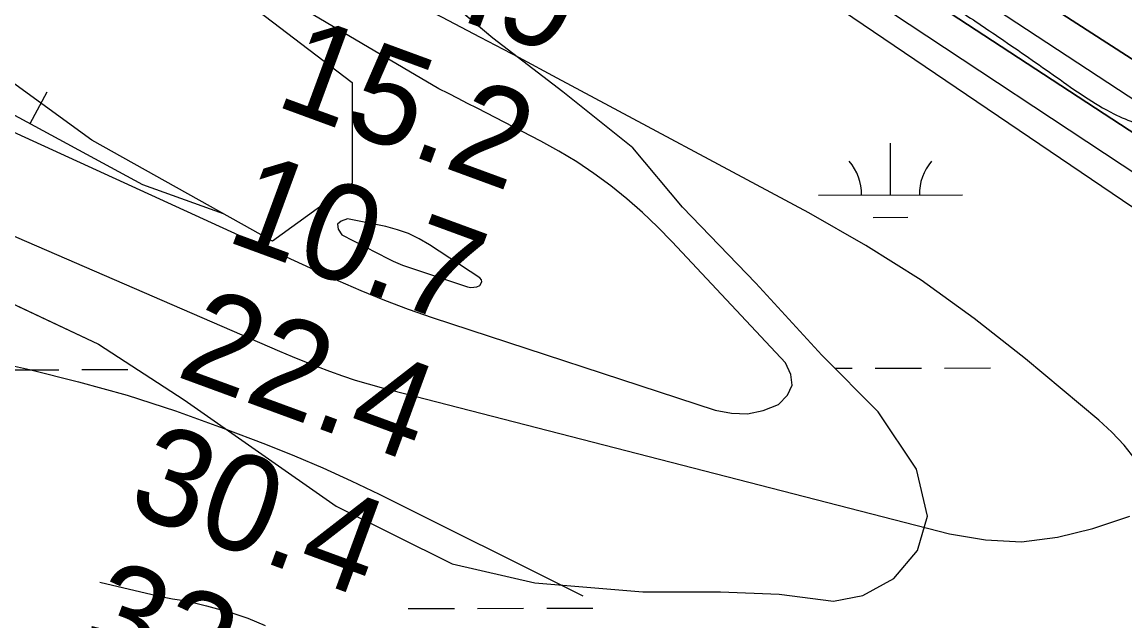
# Model space of a CAD drawing. Extents: x 3329297 to 3367176, y 649250 to 674653.
# Drawn here: x 3336312 to 3337077, y 667490 to 667906 of the extents above; entities that cross this region are included whole.
import ezdxf

# ---------------------------------------------------------------- set-up
doc = ezdxf.new("R2010")
doc.units = 0
for name, color, linetype in [('V-BORW-LINE', 7, 'Continuous'), ('V-RIVR-EDGE', 7, 'Continuous'), ('V-RIVR-RANG', 7, 'Continuous'), ('V-SITE-VEGE', 7, 'Continuous'), ('V-TOPO-DPTH', 7, 'Continuous'), ('V-TOPO-MAJR', 7, 'Continuous'), ('V-TOPO-MINR', 7, 'Continuous'), ('V-TOPO-SHOR', 7, 'Continuous'), ('V-TOPO-WATR', 7, 'Continuous'), ('V-WETL-SWMP', 7, 'Continuous')]:
    doc.layers.add(name, color=color, linetype=linetype)

msp = doc.modelspace()

# ---------------------------------------------------------------- linework, layer by layer
at = {"layer": 'V-BORW-LINE'}
msp.add_line((3336317.89, 667835.57), (3336329.8, 667857.55), dxfattribs=at)
for points in [[(3335779.81, 668304.96), (3335960.13, 668209.79), (3336070.33, 668124.64), (3336180.52, 668054.52), (3336360.84, 667974.37), (3336456.01, 667929.29), (3336541.16, 667864.18), (3336541.16, 667794.05), (3336486.07, 667753.98), (3336360.84, 667824.11), (3336195.55, 667944.32), (3336090.36, 667989.4), (3335920.06, 668034.48), (3335724.71, 668134.66)], [(3336009.17, 667988.14), (3336129.86, 667922.31), (3336226.57, 667882.01), (3336299.1, 667845.75), (3336395.81, 667793.36), (3336451.85, 667773.19)]]:
    msp.add_lwpolyline(points, dxfattribs=at)
at = {"layer": 'V-RIVR-EDGE'}
msp.add_spline([(3333408.67, 669402.25), (3333456.19, 669390.71), (3333480.63, 669386.5), (3333498.44, 669381.9), (3333510.87, 669380.21), (3333522.05, 669375.21), (3333537.79, 669370.2), (3333569.28, 669364.32), (3333591.65, 669358.87), (3333623.12, 669349.68), (3333650.87, 669341.32), (3333676.14, 669332.97), (3333726.26, 669319.16), (3333778.85, 669302.04), (3333791.7, 669299.52), (3333813.65, 669293.25), (3333833.94, 669285.74), (3333853.81, 669277.4), (3333866.25, 669277.37), (3333927.54, 669258.57), (3333978.9, 669241.03), (3334054.7, 669220.12), (3334082.03, 669212.59), (3334104.4, 669205.9), (3334133.39, 669195.06), (3334212.08, 669169.99), (3334258.87, 669154.54), (3334287.45, 669144.94), (3334323.9, 669134.48), (3334362.83, 669121.12), (3334397.62, 669109.43), (3334435.3, 669094.83), (3334441.92, 669091.5), (3334451.86, 669089.82), (3334460.97, 669083.99), (3334464.7, 669082.74), (3334470.5, 669083.56), (3334476.3, 669080.22), (3334476.7, 669076.08), (3334486.64, 669072.74), (3334503.22, 669071.87), (3334523.51, 669067.26), (3334538.42, 669061.42), (3334550.43, 669055.17), (3334564.91, 669046.85), (3334575.68, 669042.68), (3334598.87, 669036.4), (3334626.22, 669030.95), (3334690.85, 669018.77), (3334721.1, 669015.79), (3334733.12, 669015.76), (3334745.12, 669011.17), (3334755.07, 669009.49), (3334769.57, 669008.62), (3334791.12, 669004.42), (3334799.82, 669004.4), (3334813.5, 669004.78), (3334832.55, 668999.76), (3334841.67, 668998.5), (3334844.56, 668994.76), (3334856.98, 668990.17), (3334864.01, 668983.93), (3334870.22, 668977.7), (3334876.83, 668970.23), (3334882.21, 668968.55), (3334894.64, 668965.62), (3334904.17, 668965.6), (3334918.26, 668964.32), (3334926.55, 668963.47), (3334936.07, 668958.47), (3334945.17, 668949.33), (3334956.75, 668941.01), (3334959.65, 668941.42), (3334971.67, 668941.39), (3334983.28, 668941.78), (3334993.22, 668938.85), (3335003.57, 668932.19), (3335011.43, 668925.13), (3335021.77, 668920.13), (3335034.2, 668915.95), (3335054.91, 668911.76), (3335056.98, 668908.85), (3335064.84, 668903.86), (3335073.54, 668900.11), (3335080.99, 668898.01), (3335087.62, 668898), (3335095.08, 668897.98), (3335097.56, 668895.07), (3335105.01, 668888.42), (3335114.11, 668882.18), (3335138.13, 668873), (3335159.66, 668864.25), (3335185.74, 668850.5), (3335195.24, 668838.88), (3335210.97, 668830.13), (3335229.2, 668825.53), (3335249.9, 668817.6), (3335252.37, 668811.38), (3335261.48, 668805.55), (3335272.65, 668798.48), (3335296.26, 668792.62), (3335327.31, 668778.45), (3335359.19, 668761.79), (3335399.34, 668739.72), (3335432.46, 668723.48), (3335466.41, 668708.06), (3335508.64, 668689.3), (3335535.54, 668674.31), (3335583.98, 668653.05), (3335614.62, 668638.06), (3335645.26, 668624.72), (3335682.09, 668600.59), (3335715.2, 668580.61), (3335752.45, 668561.45), (3335771.91, 668553.11), (3335793.87, 668548.5), (3335846.45, 668524.74), (3335870.88, 668514.74), (3335887.86, 668509.31), (3335894.89, 668501), (3335912.68, 668488.11), (3335927.57, 668478.12), (3335958.63, 668466.44), (3335986.78, 668452.69), (3336001.26, 668442.71), (3336018.65, 668434.38), (3336038.94, 668426.86), (3336117.18, 668387.3), (3336184.23, 668349), (3336223.14, 668326.52), (3336257.49, 668305.71), (3336289.35, 668284.49), (3336317.09, 668269.5), (3336332.82, 668261.59), (3336456.59, 668198.69), (3336509.16, 668170.79), (3336541.45, 668152.89), (3336585.74, 668129.99), (3336625.9, 668110.82), (3336652.81, 668097.9), (3336753.39, 668040.04), (3336798.08, 668013.82), (3336819.61, 668001.33), (3336844.03, 667986.76), (3336862.23, 667973.87), (3336893.68, 667952.24), (3336928.03, 667933.09), (3336960.32, 667914.77), (3336990.53, 667894.8), (3337029.42, 667867.76), (3337069.15, 667842.38), (3337101.03, 667829.45), (3337126.7, 667818.2), (3337166.01, 667790.33), (3337200.36, 667767.86), (3337228.49, 667747.49), (3337263.25, 667726.26), (3337288.91, 667709.2), (3337372.51, 667657.19), (3337387.81, 667642.64), (3337413.87, 667621.85), (3337448.63, 667598.56), (3337473.45, 667578.6), (3337509.02, 667550.74), (3337579.37, 667503.32), (3337621.15, 667469.64), (3337664.99, 667430.98), (3337708, 667391.09), (3337739.83, 667359.09), (3337772.91, 667327.1), (3337812.19, 667288.45), (3337827.07, 667271.42), (3337829.54, 667264.37), (3337842.77, 667251.49), (3337873.39, 667227.79), (3337886.2, 667214.9), (3337903.15, 667197.87), (3337949.44, 667144.7), (3337971.36, 667123.51), (3337996.16, 667096.5), (3338024.28, 667069.91), (3338047.02, 667044.57), (3338075.53, 667011.75), (3338104.88, 666976.86), (3338113.55, 666965.24), (3338176.78, 666889.65), (3338206.11, 666850.2), (3338224.29, 666825.28), (3338246.19, 666798.29), (3338263.54, 666774.2), (3338301.95, 666718.57), (3338311.86, 666704.45), (3338327.97, 666683.27), (3338335.39, 666667.92), (3338348.6, 666644.26), (3338362.65, 666627.23), (3338385.38, 666599.41), (3338404.38, 666574.49), (3338412.64, 666562.03), (3338414.69, 666551.25), (3338422.1, 666533), (3338443.14, 666493.98), (3338455.94, 666471.98), (3338475.36, 666449.55), (3338483.22, 666442.9), (3338498.1, 666425.04), (3338521.62, 666381.88), (3338562.49, 666317.53), (3338585.64, 666290.53), (3338600.49, 666260.65), (3338619.87, 666219.99), (3338640.91, 666179.73), (3338652.47, 666165.19), (3338660.72, 666148.59), (3338708.98, 666053.14), (3338735.4, 666007.49), (3338756.45, 665971.37), (3338777.09, 665937.33), (3338810.12, 665887.1), (3338828.67, 665846.43), (3338853.83, 665796.63), (3338873.62, 665751.82), (3338895.07, 665712.81), (3338903.73, 665692.06), (3338916.51, 665665.92), (3338933.84, 665635.2), (3338944.14, 665609.48), (3338956.5, 665578.78), (3338961.85, 665565.5), (3338976.72, 665543.08), (3338984.97, 665527.72), (3338995.29, 665511.12), (3339011.78, 665472.12), (3339026.62, 665438.92), (3339039.81, 665412.78), (3339047.62, 665382.91), (3339085.52, 665289.98), (3339099.52, 665253.88), (3339113.54, 665222.76), (3339126.31, 665192.47), (3339138.67, 665160.53), (3339164.2, 665092.49), (3339180.27, 665055.97), (3339203.74, 664990.84), (3339215.67, 664956.41), (3339231.28, 664897.51), (3339241.14, 664863.5), (3339253.89, 664825.75), (3339262.12, 664798.38), (3339275.29, 664761.87), (3339290.53, 664724.53), (3339306.2, 664692.16), (3339318.96, 664656.48), (3339324.3, 664636.57), (3339336.64, 664597.17), (3339352.32, 664567.7), (3339365.51, 664538.24), (3339372.09, 664519.57), (3339374.1, 664493.04), (3339373.24, 664478.95), (3339373.22, 664471.07), (3339377.31, 664449.92), (3339393.81, 664419.21), (3339410.31, 664384.77), (3339423.47, 664344.95), (3339458.49, 664257.4), (3339470, 664219.24), (3339470.38, 664207.22), (3339477.79, 664185.65), (3339481.06, 664164.92), (3339486.38, 664140.04), (3339490.07, 664124.28), (3339499.57, 664107.26), (3339512.74, 664069.92), (3339523.82, 664028.45), (3339527.48, 663998.18), (3339528.24, 663969.58), (3339525.71, 663951.76), (3339522.38, 663945.55), (3339521.12, 663939.34), (3339523.98, 663925.24), (3339554.12, 663875.01), (3339569.36, 663836.01), (3339574.25, 663803.67), (3339577.08, 663774.24), (3339586.92, 663730.69), (3339599.67, 663691.28), (3339610.34, 663646.91), (3339623.11, 663615.79), (3339630.52, 663595.88), (3339633.84, 663595.87), (3339642.96, 663599.16), (3339642.95, 663594.19), (3339646.2, 663565.99), (3339654.41, 663535.72), (3339664.28, 663503.78), (3339677.03, 663465.2), (3339691.86, 663427.03), (3339697.2, 663406.71), (3339697.16, 663392.2), (3339697.14, 663381.01), (3339704.95, 663354.46), (3339710.68, 663325.43), (3339723.84, 663284.37), (3339738.67, 663247.44), (3339746.07, 663222.55), (3339747.68, 663203.07), (3339746.39, 663183.59), (3339745.49, 663154.58), (3339745.01, 663130.54), (3339742.91, 663119.36), (3339739.57, 663107.34), (3339737.02, 663082.48), (3339735.31, 663062.18), (3339736.91, 663039.79), (3339742.24, 663016.57), (3339743.89, 663011.59), (3339748.03, 663011.58), (3339751.76, 663009.5), (3339753.81, 663002.44), (3339760.02, 662996.63), (3339761.25, 662990.82), (3339763.7, 662975.89), (3339763.23, 662954.76), (3339760.68, 662930.31), (3339757.77, 662927.83), (3339749.07, 662927.43), (3339743.27, 662927.45), (3339738.7, 662924.14), (3339734.95, 662917.94), (3339730.39, 662915.88), (3339727.48, 662912.15), (3339727.05, 662907.59), (3339732.42, 662900.12), (3339737.36, 662884.36), (3339741.88, 662869.42), (3339745.19, 662866.1), (3339748.09, 662867.34), (3339750.6, 662877.28), (3339752.68, 662878.93), (3339754.33, 662875.61), (3339755.55, 662867.73), (3339761.75, 662859.01), (3339764.21, 662850.72), (3339762.54, 662844.09), (3339761.66, 662822.12), (3339758.32, 662812.6), (3339756.63, 662801.83), (3339759.49, 662784), (3339757.41, 662779.44), (3339754.89, 662768.67), (3339755.28, 662757.07), (3339757.75, 662749.6), (3339761.87, 662739.64), (3339755.63, 662730.95), (3339746.46, 662711.08), (3339737.74, 662704.06), (3339732.76, 662703.24), (3339730.27, 662699.93), (3339733.56, 662689.56), (3339736.84, 662677.12), (3339737.24, 662668), (3339731.83, 662659.31), (3339726.4, 662644.4), (3339724.32, 662641.09), (3339729.69, 662633.2), (3339729.67, 662627.4), (3339727.18, 662625.33), (3339721.8, 662625.76), (3339721.77, 662615.4), (3339722.97, 662597.16), (3339722.88, 662560.68), (3339725.3, 662535.39), (3339725.27, 662520.47), (3339726.84, 662486.48), (3339724.3, 662463.27), (3339713.04, 662438.43), (3339703.87, 662416.9), (3339699.66, 662391.63), (3339692.89, 662333.2), (3339688.24, 662297.98), (3339687.35, 662274.36), (3339683.58, 662256.13), (3339676.08, 662239.99), (3339666.07, 662216.8), (3339659.8, 662192.78), (3339656.84, 662171.64), (3339654.66, 662126.06), (3339650.43, 662090.84), (3339644.54, 662058.52), (3339643.67, 662039.46), (3339638.22, 662015.43), (3339634.45, 661998.44), (3339628.58, 661971.93), (3339618.98, 661945.84), (3339616.46, 661933), (3339617.23, 661907.3), (3339619.63, 661874.97), (3339617.1, 661854.66), (3339612.93, 661845.55), (3339610.83, 661836.44), (3339609.99, 661829.81), (3339609.97, 661820.28), (3339609.94, 661810.74), (3339603.71, 661804.13), (3339600.8, 661799.58), (3339598.69, 661785.07), (3339594.93, 661775.55), (3339590.33, 661759.4), (3339588.63, 661741.16), (3339585.71, 661733.3), (3339580.72, 661727.51), (3339574.08, 661723.79), (3339572.82, 661715.92), (3339571.93, 661693.54), (3339563.96, 661655.01), (3339553.91, 661613.59), (3339540.55, 661574.66), (3339527.6, 661533.66), (3339508.45, 661497.23), (3339490.11, 661455.83), (3339486.77, 661446.72), (3339487.15, 661432.62), (3339486.27, 661412.32), (3339484.59, 661404.03), (3339476.69, 661391.62), (3339467.95, 661378.79), (3339452.99, 661365.15), (3339446.77, 661363.5), (3339440.97, 661363.1), (3339433.9, 661354.83), (3339423.52, 661346.15), (3339398.21, 661334.61), (3339381.19, 661326.78), (3339369.99, 661319.76), (3339357.51, 661305.28), (3339344.6, 661280.03), (3339332.97, 661269.7), (3339320.94, 661263.51), (3339313.89, 661263.11), (3339310.17, 661266.02), (3339308.11, 661271.83), (3339302.75, 661282.21), (3339298.61, 661286.36), (3339290.74, 661288.87), (3339284.94, 661288.88), (3339274.98, 661285.59), (3339261.28, 661273.19), (3339255.46, 661266.57), (3339248.82, 661265.76), (3339234.73, 661264.55), (3339224.36, 661264.16), (3339216.48, 661259.21), (3339211.9, 661252.17), (3339209.4, 661248.45), (3339211.04, 661240.57), (3339215.57, 661229.37), (3339215.52, 661208.23), (3339213.41, 661191.24), (3339208.83, 661185.04), (3339198.85, 661169.31), (3339190.95, 661161.87), (3339179.34, 661161.07), (3339154.49, 661165.69), (3339127.97, 661171.14), (3339111.41, 661176.16), (3339105.19, 661176.17), (3339096.89, 661174.12), (3339090.66, 661168.75), (3339085.66, 661157.16), (3339071.95, 661143.1), (3339054.92, 661129.88), (3339020.08, 661118.77), (3338993.53, 661110.13), (3338978.58, 661099.81), (3338965.29, 661086.16), (3338953.63, 661064.64), (3338937.4, 661038.98)], degree=3, dxfattribs=at)
at = {"layer": 'V-SITE-VEGE'}
for p, q in [((3336638.76, 667894.85), (3336601.5, 667926.33)), ((3336687.23, 667857.54), (3336638.76, 667894.85)), ((3336735.75, 667818.66), (3336687.23, 667857.54)), ((3336770.25, 667777.67), (3336735.75, 667818.66)), ((3336820.88, 667724.77), (3336770.25, 667777.67)), ((3336249.88, 667736.94), (3336365.26, 667682.58)), ((3336866.7, 667674.81), (3336820.88, 667724.77)), ((3336365.26, 667682.58), (3336424.83, 667643.86)), ((3336905.83, 667635.57), (3336866.7, 667674.81)), ((3336424.83, 667643.86), (3336529.98, 667570.13)), ((3336932.45, 667595.84), (3336905.83, 667635.57)), ((3336939.98, 667563.22), (3336932.45, 667595.84)), ((3336529.98, 667570.13), (3336610.38, 667530.07)), ((3336933.06, 667539.44), (3336939.98, 667563.22)), ((3336916.56, 667520), (3336933.06, 667539.44)), ((3336610.38, 667530.07), (3336667.9, 667516.84)), ((3336667.9, 667516.84), (3336742.74, 667510.68)), ((3336895.08, 667508.19), (3336916.56, 667520)), ((3336742.74, 667510.68), (3336796.55, 667510.62)), ((3336796.55, 667510.62), (3336837.05, 667509.09)), ((3336837.05, 667509.09), (3336874.85, 667504.28)), ((3336874.85, 667504.28), (3336895.08, 667508.19))]:
    msp.add_line(p, q, dxfattribs=at)
at = {"layer": 'V-TOPO-DPTH'}
for points in [[(3337361.28, 667700.05), (3336715.33, 668116.87), (3336713.49, 668117.91), (3336711.65, 668118.94), (3336707.94, 668120.98), (3336705.92, 668122.07), (3336703.49, 668123.63), (3336701.21, 668125.42), (3336699.66, 668126.57), (3336059.05, 668474.43), (3336038.77, 668483.32), (3336018.41, 668492.04), (3335998.01, 668500.66), (3335969.71, 668512.48), (3335435.83, 668777.24)], [(3335435.83, 668777.24), (3335969.71, 668512.48), (3335998.01, 668500.66), (3336018.41, 668492.04), (3336038.77, 668483.32), (3336059.05, 668474.43), (3336699.66, 668126.57), (3336701.21, 668125.42), (3336703.49, 668123.63), (3336705.92, 668122.07), (3336707.94, 668120.98), (3336711.65, 668118.94), (3336713.49, 668117.91), (3336715.33, 668116.87), (3337361.28, 667700.05)], [(3337745.01, 667406.78), (3337618.52, 667494.76), (3337577.44, 667522.42), (3337535.83, 667549.24), (3337493.42, 667574.78), (3337450.49, 667599.48), (3337411.51, 667621.12), (3337387.66, 667634.35), (3337363.81, 667647.56), (3337339.94, 667660.75), (3336742.96, 668051.68), (3336719.55, 668064.09), (3336696.07, 668076.39), (3336672.5, 668088.5), (3336648.87, 668100.5), (3336066.54, 668434.06), (3336047.11, 668442.11), (3336027.64, 668450.06), (3336008.1, 668457.84), (3335988.52, 668465.51), (3335460.22, 668739.37)], [(3336572.86, 667738.65), (3336576.16, 667737.35), (3336579.5, 667736.15), (3336621.21, 667722.25), (3336623.42, 667721.84), (3336627.67, 667722.36), (3336629.71, 667723.29), (3336631.14, 667725.85), (3336630.73, 667727.14), (3336629.76, 667728.44), (3336594.77, 667751.54), (3336587.65, 667755.68), (3336580.28, 667759.24), (3336572.56, 667761.94), (3336564.6, 667764.06), (3336537.94, 667769.55), (3336533.54, 667767.96), (3336531.09, 667765.68), (3336531.56, 667762.37), (3336533.99, 667758.37), (3336566.43, 667741.66), (3336569.62, 667740.1), (3336572.86, 667738.65)]]:
    msp.add_lwpolyline(points, dxfattribs=at)
at = {"layer": 'V-TOPO-MAJR'}
msp.add_lwpolyline([(3335888.89, 667760.95), (3336086.17, 667714.4), (3336113.18, 667708.18), (3336140.24, 667702.16), (3336167.36, 667696.44), (3336194.52, 667690.92), (3336221.69, 667685.44), (3336248.83, 667679.83), (3336275.94, 667674.01), (3336303.01, 667668.06), (3336317.48, 667664.82), (3336351.54, 667656.41), (3336385.31, 667647.02), (3336418.64, 667636.17), (3336451.67, 667624.33), (3336481.18, 667613.02), (3336501.15, 667605.04), (3336520.94, 667596.66), (3336540.48, 667587.71), (3336559.86, 667578.38), (3336700.95, 667507.83)], dxfattribs=at)
at = {"layer": 'V-TOPO-MINR'}
for points in [[(3335476.33, 668748.27), (3336005.78, 668476.75), (3336032.82, 668465.58), (3336676.87, 668109.99), (3336703.22, 668095.98), (3336729.47, 668081.78), (3336755.65, 668067.46), (3337325.43, 667693.21), (3337348.9, 667680.22), (3337372.35, 667667.2), (3337395.77, 667654.11), (3337419.17, 667640.98), (3337442.34, 667627.49), (3337465.22, 667613.56), (3337487.69, 667598.96), (3337509.89, 667583.91), (3337742.79, 667420.97)], [(3335460.22, 668739.37), (3335988.52, 668465.51), (3336008.1, 668457.84), (3336027.64, 668450.06), (3336047.11, 668442.11), (3336066.54, 668434.06), (3336648.87, 668100.5), (3336672.5, 668088.5), (3336696.07, 668076.39), (3336719.55, 668064.09), (3336742.96, 668051.68), (3337339.94, 667660.75), (3337363.81, 667647.56), (3337387.66, 667634.35), (3337411.51, 667621.12), (3337450.49, 667599.48), (3337493.42, 667574.78), (3337535.83, 667549.24), (3337577.44, 667522.42), (3337618.52, 667494.76), (3337745.01, 667406.78)], [(3335443.39, 668730.19), (3335997.21, 668446.39), (3336010.18, 668441.5), (3336023.13, 668436.54), (3336036.02, 668431.47), (3336048.89, 668426.32), (3336658.67, 668074.85), (3336674.3, 668067.17), (3336689.89, 668059.4), (3336705.41, 668051.51), (3337296.61, 667660.23), (3337325.93, 667644.08), (3337355.26, 667627.94), (3337384.61, 667611.82), (3337413.96, 667595.72), (3337518.72, 667538.31), (3337561.48, 667514), (3337603.71, 667488.82)], [(3335425.91, 668720.74), (3336004.74, 668430.31), (3336012.01, 668427.68), (3336019.27, 668425), (3336026.5, 668422.26), (3336667.43, 668052.74), (3336675.97, 668048.66), (3336684.48, 668044.54), (3336692.95, 668040.34), (3336701.41, 668036.1), (3337269.21, 667650.91), (3337307.96, 667629.6), (3337346.74, 667608.36), (3337385.58, 667587.2), (3337424.45, 667566.11), (3337621.51, 667459.5)], [(3337083.86, 667602.72), (3337076.29, 667612.45), (3337067.8, 667621.38), (3337058.71, 667629.79), (3337007.96, 667672.25), (3336972.23, 667700.32), (3336935.47, 667726.85), (3336897.13, 667751.06), (3336857.76, 667773.74), (3336683.26, 667867.18), (3336656.66, 667881.34), (3336630.02, 667895.41), (3336603.31, 667909.35), (3336576.55, 667923.19), (3336510.52, 667957.16), (3336488.1, 667969.39), (3336466.11, 667982.32), (3336014.67, 668248.31)], [(3335984.5, 667977.42), (3336531.16, 667726.7), (3336547.25, 667719.65), (3336563.49, 667712.97), (3336579.95, 667706.84), (3336596.55, 667701.09), (3336792.79, 667636.78), (3336804.06, 667634.59), (3336815.16, 667634.22), (3336826.02, 667636.55), (3336836.72, 667640.7), (3336842.88, 667647.11), (3336846.2, 667653.99), (3336845.25, 667661.57), (3336841.45, 667669.62), (3336762.94, 667753.6), (3336752.85, 667763.89), (3336742.44, 667773.84), (3336731.56, 667783.27), (3336720.37, 667792.35), (3336708.73, 667800.85), (3336696.82, 667808.91), (3336684.49, 667816.32), (3336671.89, 667823.3), (3336627.82, 667846.16), (3336621.19, 667849.58), (3336614.56, 667852.97), (3336607.9, 667856.34), (3336601.24, 667859.68), (3336033.51, 668194.36)], [(3336207.48, 667800.44), (3336490.92, 667677.66), (3336499.52, 667674.01), (3336508.16, 667670.45), (3336516.85, 667667.02), (3336525.58, 667663.68), (3336534.38, 667660.55), (3336543.24, 667657.6), (3336552.18, 667654.94), (3336561.19, 667652.46), (3336955.25, 667550.81), (3336980.28, 667546.66), (3337005.21, 667545.41), (3337029.98, 667548.51), (3337054.64, 667554.51), (3337080.16, 667563.17)], [(3336572.86, 667738.65), (3336576.16, 667737.35), (3336579.5, 667736.15), (3336621.21, 667722.25), (3336623.42, 667721.84), (3336627.67, 667722.36), (3336629.71, 667723.29), (3336631.14, 667725.85), (3336630.73, 667727.14), (3336629.76, 667728.44), (3336594.77, 667751.54), (3336587.65, 667755.68), (3336580.28, 667759.24), (3336572.56, 667761.94), (3336564.6, 667764.06), (3336537.94, 667769.55), (3336533.54, 667767.96), (3336531.09, 667765.68), (3336531.56, 667762.37), (3336533.99, 667758.37), (3336566.43, 667741.66), (3336569.62, 667740.1), (3336572.86, 667738.65)], [(3336366.33, 667517.34), (3336402.62, 667508.78), (3336407.31, 667507.72), (3336412, 667506.73), (3336416.72, 667505.84), (3336421.45, 667505.01), (3336426.18, 667504.15), (3336430.88, 667503.2), (3336435.55, 667502.1), (3336440.2, 667500.91), (3336456.42, 667496.49), (3336468.82, 667492.31), (3336480.77, 667487.23)]]:
    msp.add_lwpolyline(points, dxfattribs=at)
at = {"layer": 'V-TOPO-SHOR'}
msp.add_lwpolyline([(3336249.88, 667736.94), (3336365.26, 667682.58), (3336424.83, 667643.86), (3336529.98, 667570.13), (3336610.38, 667530.07), (3336667.9, 667516.84), (3336742.74, 667510.68), (3336796.55, 667510.62), (3336837.05, 667509.09), (3336874.85, 667504.28), (3336895.08, 667508.19), (3336916.56, 667519.99), (3336933.06, 667539.44), (3336939.98, 667563.22), (3336932.45, 667595.84), (3336905.83, 667635.57), (3336866.7, 667674.81), (3336820.88, 667724.77), (3336770.25, 667777.67), (3336735.75, 667818.66), (3336687.23, 667857.54), (3336638.76, 667894.85), (3336601.5, 667926.33)], dxfattribs=at)
at = {"layer": 'V-TOPO-WATR'}
msp.add_lwpolyline([(3335435.83, 668777.24), (3335969.71, 668512.48), (3335998.01, 668500.66), (3336018.41, 668492.04), (3336038.77, 668483.32), (3336059.05, 668474.43), (3336699.66, 668126.57), (3336701.21, 668125.42), (3336703.49, 668123.63), (3336705.92, 668122.07), (3336707.94, 668120.98), (3336711.65, 668118.94), (3336713.49, 668117.91), (3336715.33, 668116.87), (3337361.28, 667700.05)], dxfattribs=at)
at = {"layer": 'V-WETL-SWMP'}
for p, q in [((3336638.76, 667894.85), (3336601.5, 667926.33)), ((3336687.23, 667857.54), (3336638.76, 667894.85)), ((3336735.75, 667818.66), (3336687.23, 667857.54)), ((3336914.32, 667785.95), (3336914.25, 667821.95)), ((3336770.25, 667777.67), (3336735.75, 667818.66)), ((3336864.32, 667785.86), (3336964.32, 667786.05)), ((3336820.88, 667724.76), (3336770.25, 667777.67)), ((3336902.35, 667770.5), (3336926.35, 667770.55)), ((3336249.88, 667736.94), (3336365.26, 667682.58)), ((3336866.7, 667674.81), (3336820.88, 667724.76)), ((3336365.26, 667682.58), (3336424.83, 667643.85)), ((3336905.83, 667635.57), (3336866.7, 667674.81)), ((3336305.79, 667664.73), (3336337.79, 667664.79)), ((3336353.79, 667664.82), (3336385.79, 667664.88)), ((3336875.67, 667665.81), (3336887.7, 667665.83)), ((3336903.7, 667665.86), (3336935.7, 667665.92)), ((3336951.7, 667665.95), (3336983.7, 667666.01)), ((3336424.83, 667643.85), (3336529.98, 667570.12)), ((3336932.44, 667595.84), (3336905.83, 667635.57)), ((3336939.97, 667563.22), (3336932.44, 667595.84)), ((3336529.98, 667570.12), (3336610.38, 667530.07)), ((3336933.05, 667539.44), (3336939.97, 667563.22)), ((3336916.56, 667519.99), (3336933.05, 667539.44)), ((3336610.38, 667530.07), (3336667.9, 667516.84)), ((3336667.9, 667516.84), (3336742.73, 667510.67)), ((3336895.08, 667508.19), (3336916.56, 667519.99)), ((3336742.73, 667510.67), (3336796.55, 667510.62)), ((3336796.55, 667510.62), (3336837.05, 667509.08)), ((3336837.05, 667509.08), (3336874.85, 667504.27)), ((3336874.85, 667504.27), (3336895.08, 667508.19)), ((3336580.01, 667499.08), (3336612.01, 667499.14)), ((3336628.01, 667499.17), (3336660.01, 667499.23)), ((3336676.01, 667499.26), (3336708.01, 667499.32))]:
    msp.add_line(p, q, dxfattribs=at)
for centre, start, end in [((3336859.07, 667786.32), 359.33648, 40.88014), ((3336969.56, 667786.53), 139.33648, 180.88013)]:
    msp.add_arc(centre, 35.25, start, end, dxfattribs=at)

# ---------------------------------------------------------------- texts
at = {"layer": 'V-RIVR-RANG'}
for s, p in [('25.9', (3336520.54, 667942.57)), ('15.2', (3336486.51, 667848.54)), ('10.7', (3336452.22, 667754.61)), ('22.4', (3336417.93, 667660.67)), ('30.4', (3336383.64, 667566.73)), ('33.1', (3336351.58, 667471.97))]:
    msp.add_text(s, height=67, rotation=339.80833, dxfattribs=at).set_placement(p)

doc.saveas('drawing.dxf')
